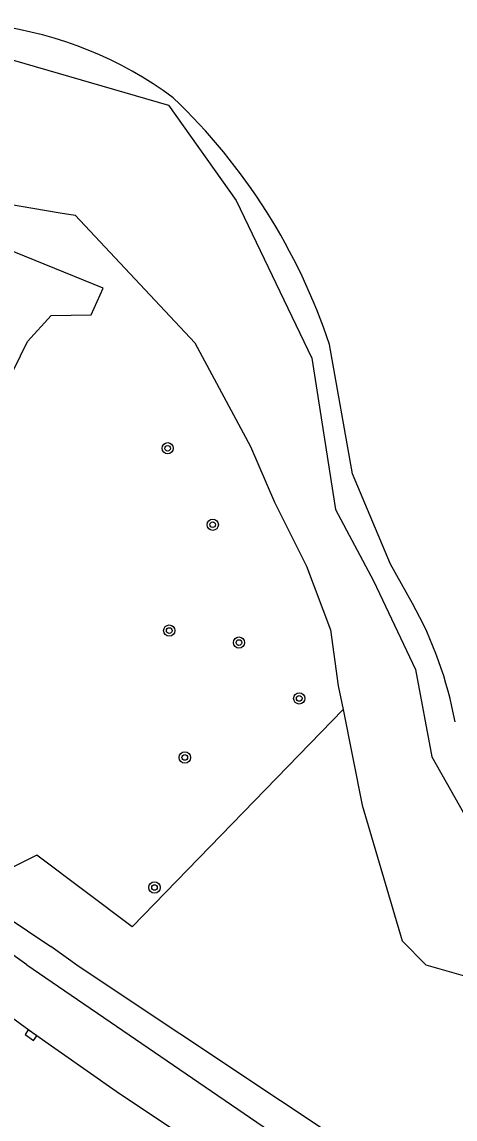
# Model space of a CAD drawing. Extents: x 131000 to 133013, y 393000 to 396501.
# Drawn here: x 131471.7 to 131502.4, y 393765.9 to 393843.6 of the extents above; entities that cross this region are included whole.
import ezdxf

# ---------------------------------------------------------------- set-up
doc = ezdxf.new("R2010")
doc.units = 0
for name, color, linetype in [('gg-knt-BGT kruinlijn', 7, 'Continuous'), ('gg-knt-onverhard', 7, 'Continuous'), ('gg-knt-verharding', 7, 'Continuous'), ('gg-kntw-bovenkant insteek waterloop', 7, 'Continuous'), ('gt-grn-groengrens', 7, 'Continuous'), ('gt-symb-boom', 7, 'Continuous'), ('gt-symb-kolk', 7, 'Continuous')]:
    doc.layers.add(name, color=color, linetype=linetype)

# ---------------------------------------------------------------- blocks, each defined once
blk = doc.blocks.new('gt0-BOOM')
at = {"layer": 'gt-symb-boom'}
for radius in [0.4, 0.2]:
    blk.add_circle((0, 0), radius, dxfattribs=at)
blk = doc.blocks.new('gt0-KOLK')
at = {"layer": 'gt-symb-kolk'}
blk.add_lwpolyline([(0, 0), (0.375, 0), (0.375, 0.4), (-0.375, 0.4), (-0.375, 0), (0, 0)], dxfattribs=at)

msp = doc.modelspace()

# ---------------------------------------------------------------- linework, layer by layer
at = {"layer": 'gg-knt-BGT kruinlijn'}
msp.add_lwpolyline([(131464.29, 393841.026), (131468.805, 393841.5), (131482.098, 393837.653), (131486.89, 393830.916), (131492.229, 393819.749), (131493.908, 393809.05), (131496.596, 393803.995), (131499.574, 393797.712), (131500.747, 393791.529), (131505.719, 393782.729)], dxfattribs=at)
at = {"layer": 'gg-knt-onverhard'}
msp.add_line((131472.053, 393776.804), (131490.729, 393764.041), dxfattribs=at)
for points in [[(131453.814, 393792.669), (131459.946, 393787.577), (131467.059, 393782.592), (131473.758, 393778.103)], [(131472.053, 393776.804), (131466.272, 393780.923), (131458.985, 393786.093), (131455.554, 393788.665), (131454.864, 393788.604), (131453.1, 393786.57)], [(131533.261, 393742.833), (131519.656, 393749.352), (131497.139, 393762.432), (131475.771, 393776.653), (131473.758, 393778.103)]]:
    msp.add_lwpolyline(points, dxfattribs=at)
at = {"layer": 'gg-knt-verharding'}
msp.add_lwpolyline([(131492.238, 393758.836), (131485.263, 393763.271), (131481.804, 393765.538), (131478.374, 393767.848), (131472.463, 393771.993), (131466.222, 393776.514), (131460.77, 393780.567), (131455.048, 393785.019), (131453.1, 393786.57)], dxfattribs=at)
at = {"layer": 'gg-kntw-bovenkant insteek waterloop'}
msp.add_lwpolyline([(131499.363, 393802.389), (131497.8, 393805.172), (131495.124, 393811.555), (131493.494, 393820.714)], dxfattribs=at)
for centre, radius, start, end in [((131466.135, 393816.127), 27.429, 53.55804, 110.91065), ((131452.806, 393807.197), 42.874, 18.37727, 46.29874), ((131475.801, 393789.158), 27.023, 10.33668, 29.31528)]:
    msp.add_arc(centre, radius, start, end, dxfattribs=at)
at = {"layer": 'gt-grn-groengrens'}
for points in [[(131462.877, 393830.468), (131468.714, 393830.999), (131474.426, 393830.047)], [(131459.307, 393796.524), (131461.888, 393799.852), (131465.469, 393805.924), (131467.738, 393811.467), (131470.067, 393816.83), (131472.098, 393820.925), (131473.78, 393822.769), (131476.615, 393822.817), (131477.456, 393824.715), (131468.433, 393828.357), (131461.136, 393830.389)], [(131474.426, 393830.047), (131475.487, 393829.87), (131483.955, 393820.838), (131487.906, 393813.5), (131489.6, 393809.548), (131491.858, 393805.032), (131493.551, 393800.516), (131494.116, 393796.565), (131494.451, 393794.887)], [(131494.451, 393794.887), (131479.522, 393779.499), (131472.763, 393784.566), (131470.011, 393783.207), (131468.037, 393783.206), (131465.526, 393785.222), (131465.676, 393787.402), (131464.174, 393788.173), (131462.226, 393788.049), (131460.141, 393789.465), (131458.145, 393791.938), (131458.678, 393796.024)], [(131494.451, 393794.887), (131495.809, 393788.098), (131498.632, 393778.501), (131500.325, 393776.808), (131504.277, 393775.679), (131515.566, 393768.34), (131521.211, 393763.824), (131529.497, 393754.434)]]:
    msp.add_lwpolyline(points, dxfattribs=at)

# ---------------------------------------------------------------- block references
at = {"layer": 'gt-symb-boom'}
for p in [(131482.029, 393813.375), (131485.219, 393807.965), (131482.141, 393800.468), (131487.081, 393799.618), (131491.346, 393795.666), (131483.244, 393791.486), (131481.096, 393782.28)]:
    msp.add_blockref('gt0-BOOM', p, dxfattribs=at)
at = {"layer": 'gt-symb-kolk', "rotation": 144.52896067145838}
msp.add_blockref('gt0-KOLK', (131472.463, 393771.993), dxfattribs=at)

doc.saveas('drawing.dxf')
